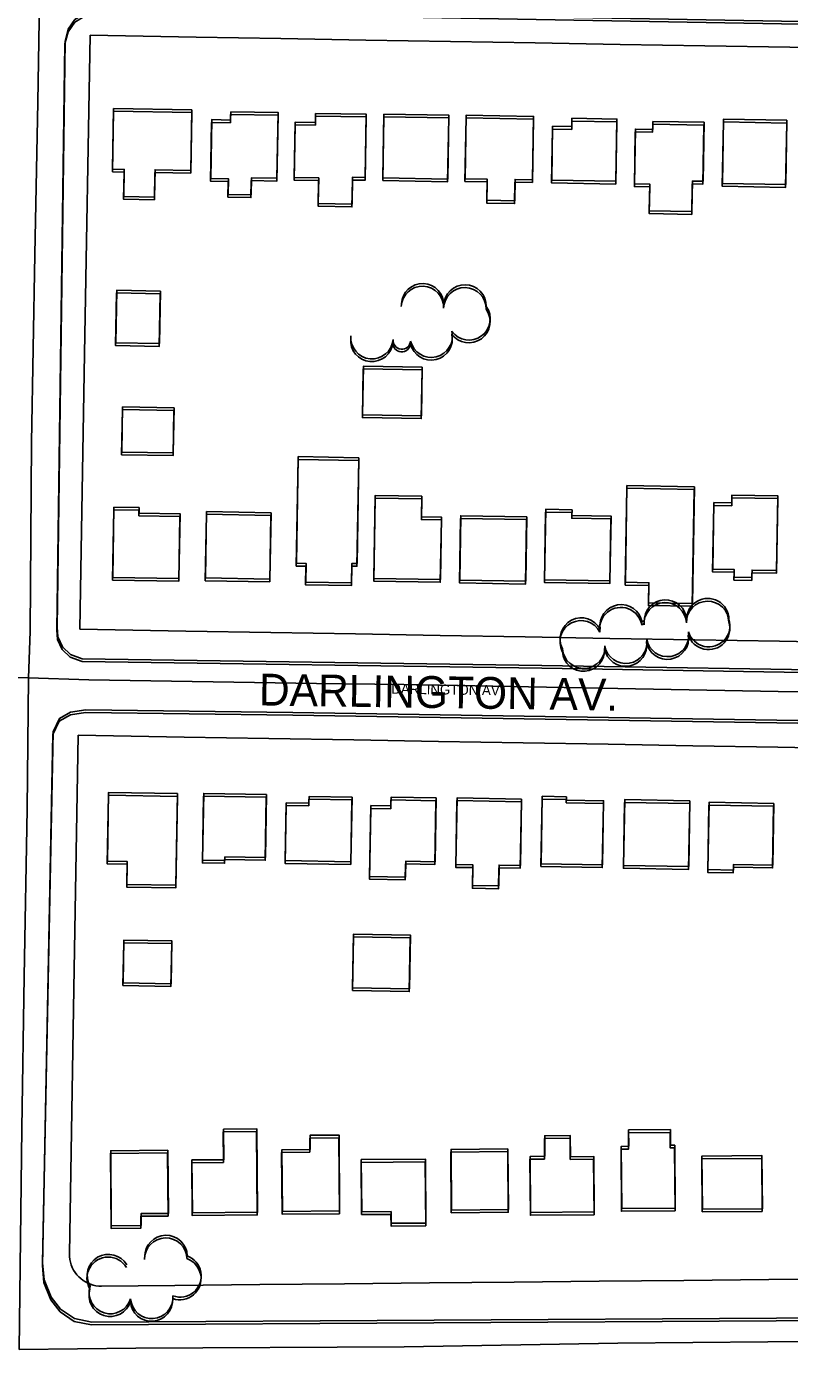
# Model space of a CAD drawing. Extents: x -25029 to 2274964, y -81170 to 687028.
# Drawn here: x 8568 to 8928, y -67376 to -66752 of the extents above; entities that cross this region are included whole.
import ezdxf

# ---------------------------------------------------------------- set-up
doc = ezdxf.new("R2010")
doc.units = 0
for name, color, linetype in [('81911BEA - RW_X_Fee_RW', 7, 'Continuous'), ('BLDG', 7, 'Continuous'), ('GE_X_CL_2000', 7, 'Continuous'), ('ROAD', 7, 'Continuous'), ('ROAD-NAME', 7, 'Continuous'), ('TREES', 7, 'Continuous')]:
    doc.layers.add(name, color=color, linetype=linetype)

msp = doc.modelspace()

# ---------------------------------------------------------------- linework, layer by layer
at = {"layer": '81911BEA - RW_X_Fee_RW'}
for p in [(8592.61, -67085.81), (8588.57, -67330.41)]:
    msp.add_line(p, (8590.63, -67205.4), dxfattribs=at)
for points in [[(8598.27, -66755.68), (8595.7, -66905.84), (8593.47, -67035.82)], [(8598.27, -66755.68), (8648.27, -66756.53), (8688.26, -66757.22), (8728.26, -66757.91), (8768.25, -66758.59), (8808.25, -66759.28), (8848.24, -66759.96), (8888.24, -66760.65), (8928.23, -66761.34), (8968.23, -66762.02), (9008.22, -66762.71), (9048.22, -66763.39), (9088.21, -66764.08), (9128.21, -66764.77)], [(9123.4, -67044.91), (9083.41, -67044.22), (9043.41, -67043.54), (9003.42, -67042.85), (8963.42, -67042.16), (8923.43, -67041.48), (8883.43, -67040.79), (8843.44, -67040.11), (8803.44, -67039.42), (8763.45, -67038.74), (8723.45, -67038.05), (8683.46, -67037.36), (8643.46, -67036.68), (8593.47, -67035.82)], [(9122.55, -67094.91), (9082.55, -67094.22), (9042.56, -67093.53), (9002.56, -67092.84), (8962.57, -67092.16), (8922.57, -67091.47), (8882.58, -67090.79), (8842.58, -67090.1), (8802.59, -67089.41), (8762.59, -67088.73), (8722.6, -67088.04), (8682.6, -67087.36), (8642.61, -67086.67), (8592.61, -67085.81)], [(8588.57, -67330.41), (8588.61, -67331.74), (8588.76, -67333.06), (8589.03, -67334.37), (8589.42, -67335.64), (8589.91, -67336.87), (8590.52, -67338.06), (8591.22, -67339.19), (8592.03, -67340.25), (8592.92, -67341.23), (8593.9, -67342.13), (8594.96, -67342.95), (8596.08, -67343.66), (8597.26, -67344.27), (8598.49, -67344.78), (8599.76, -67345.17), (8601.06, -67345.45), (8602.39, -67345.62), (8603.72, -67345.66)], [(8603.72, -67345.66), (8638.31, -67345.32), (8678.31, -67344.93), (8718.31, -67344.54), (8758.3, -67344.14), (8798.3, -67343.75), (8838.3, -67343.36), (8878.3, -67342.96), (8918.3, -67342.57), (8958.3, -67342.18), (8998.3, -67341.78), (9038.3, -67341.39), (9078.3, -67341), (9118.3, -67340.61)]]:
    msp.add_lwpolyline(points, dxfattribs=at)
at = {"layer": 'BLDG'}
for points in [[(8608.88, -66820.1), (8614.34, -66820.2), (8614.12, -66833.01), (8628.66, -66833.26), (8628.88, -66820.39), (8645.74, -66820.68), (8646.23, -66792.13), (8609.37, -66791.5)], [(8608.93, -66818.83), (8614.39, -66818.93), (8614.17, -66831.74), (8628.71, -66831.99), (8628.93, -66819.12), (8645.79, -66819.41), (8646.28, -66790.86), (8609.42, -66790.23)], [(8664.55, -66792.98), (8664.48, -66796.89), (8655.6, -66796.73), (8655.12, -66824.49), (8663.45, -66824.63), (8663.32, -66832), (8674.15, -66832.19), (8674.29, -66824.19), (8686.38, -66824.4), (8686.92, -66793.36)], [(8664.6, -66791.71), (8664.53, -66795.62), (8655.65, -66795.46), (8655.17, -66823.22), (8663.5, -66823.36), (8663.37, -66830.73), (8674.2, -66830.91), (8674.34, -66822.91), (8686.43, -66823.12), (8686.97, -66792.08)], [(8704.67, -66792.48), (8704.59, -66796.76), (8695.04, -66796.59), (8694.59, -66822.75), (8706.12, -66822.95), (8705.91, -66835.03), (8721.82, -66835.31), (8722.04, -66822.65), (8728.02, -66822.76), (8728.54, -66792.89)], [(8736.36, -66822.93), (8766.97, -66823.45), (8767.48, -66793.38), (8736.87, -66792.87)], [(8704.62, -66793.76), (8704.54, -66798.04), (8694.99, -66797.87), (8694.54, -66824.03), (8706.07, -66824.23), (8705.86, -66836.31), (8721.77, -66836.59), (8721.99, -66823.93), (8727.97, -66824.04), (8728.49, -66794.17)], [(8736.31, -66824.21), (8766.92, -66824.74), (8767.43, -66794.67), (8736.82, -66794.15)], [(8775.08, -66824.67), (8785.5, -66824.85), (8785.33, -66834.79), (8798.49, -66835.01), (8798.66, -66824.94), (8806.88, -66825.08), (8807.4, -66795.2), (8775.59, -66794.65)], [(8775.13, -66823.38), (8785.55, -66823.56), (8785.38, -66833.5), (8798.54, -66833.72), (8798.71, -66823.65), (8806.93, -66823.79), (8807.45, -66793.91), (8775.64, -66793.36)], [(8825.42, -66800.03), (8825.49, -66796.11), (8846.71, -66796.47), (8846.2, -66825.84), (8815.92, -66825.32), (8816.36, -66799.87)], [(8825.47, -66798.74), (8825.54, -66794.82), (8846.76, -66795.17), (8846.25, -66824.54), (8815.97, -66824.03), (8816.41, -66798.58)], [(8863.64, -66797.6), (8863.57, -66801.33), (8855.39, -66801.19), (8854.95, -66827), (8862.19, -66827.13), (8861.97, -66839.8), (8882, -66840.14), (8882.25, -66825.75), (8887.28, -66825.83), (8887.76, -66798.02)], [(8863.69, -66796.3), (8863.62, -66800.03), (8855.44, -66799.89), (8855, -66825.7), (8862.24, -66825.83), (8862.02, -66838.5), (8882.05, -66838.84), (8882.3, -66824.45), (8887.33, -66824.53), (8887.81, -66796.72)], [(8926.81, -66797.04), (8926.28, -66827.4), (8896.42, -66826.89), (8896.95, -66796.52)], [(8926.86, -66795.73), (8926.33, -66826.09), (8896.47, -66825.59), (8897, -66795.22)], [(8631.4, -66877.55), (8630.95, -66902.38), (8610.36, -66902.01), (8610.81, -66877.18)], [(8631.46, -66876.28), (8631.01, -66901.11), (8610.42, -66900.74), (8610.87, -66875.91)], [(8754.93, -66912.25), (8754.53, -66935.16), (8726.77, -66934.67), (8727.18, -66911.76)], [(8754.87, -66913.53), (8754.46, -66936.44), (8726.7, -66935.95), (8727.12, -66913.04)], [(8613.19, -66953.51), (8637.45, -66953.94), (8637.83, -66932.67), (8613.57, -66932.23)], [(8613.26, -66952.24), (8637.52, -66952.67), (8637.9, -66931.4), (8613.64, -66930.96)], [(8725.03, -66954.89), (8724.18, -67004.81), (8721.74, -67004.76), (8721.58, -67013.97), (8700, -67013.6), (8700.15, -67004.8), (8695.59, -67004.72), (8696.45, -66954.4)], [(8724.96, -66956.17), (8724.1, -67006.09), (8721.66, -67006.04), (8721.5, -67015.25), (8699.92, -67014.88), (8700.07, -67006.08), (8695.51, -67006), (8696.38, -66955.68)], [(8754.72, -66974.33), (8754.55, -66984.06), (8763.94, -66984.22), (8763.43, -67013.64), (8732.03, -67013.1), (8732.71, -66973.95)], [(8754.79, -66973.05), (8754.62, -66982.78), (8764.01, -66982.93), (8763.51, -67012.35), (8732.11, -67011.82), (8732.78, -66972.67)], [(8883.19, -66969.88), (8882.24, -67025), (8861.59, -67024.64), (8861.76, -67015.16), (8850.63, -67014.97), (8851.41, -66969.33)], [(8883.26, -66968.58), (8882.32, -67023.7), (8861.67, -67023.34), (8861.84, -67013.86), (8850.71, -67013.67), (8851.48, -66968.03)], [(8900.86, -66977.53), (8900.92, -66973.85), (8922.58, -66974.22), (8921.97, -67009.42), (8910.37, -67009.22), (8910.31, -67012.75), (8901.94, -67012.61), (8902, -67008.97), (8891.88, -67008.79), (8892.42, -66977.38)], [(8900.93, -66976.23), (8900.99, -66972.55), (8922.65, -66972.91), (8922.05, -67008.11), (8910.45, -67007.92), (8910.39, -67011.45), (8902.02, -67011.31), (8902.08, -67007.67), (8891.96, -67007.49), (8892.49, -66976.08)], [(8621.35, -66979.73), (8621.3, -66982.27), (8640.65, -66982.6), (8640.12, -67013.15), (8608.91, -67012.61), (8609.49, -66979.52)], [(8621.42, -66978.46), (8621.37, -66981), (8640.72, -66981.33), (8640.2, -67011.88), (8608.99, -67011.34), (8609.56, -66978.25)], [(8683.62, -66980.84), (8683.09, -67012.16), (8652.68, -67011.64), (8653.21, -66980.32)], [(8825.58, -66979.45), (8825.53, -66982.17), (8843.95, -66982.48), (8843.43, -67012.96), (8812.6, -67012.44), (8813.16, -66979.23)], [(8683.55, -66982.12), (8683.01, -67013.44), (8652.6, -67012.91), (8653.14, -66981.59)], [(8804.16, -66984.09), (8803.63, -67014.49), (8772.52, -67013.95), (8773.05, -66983.55)], [(8804.23, -66982.8), (8803.71, -67013.2), (8772.6, -67012.66), (8773.12, -66982.26)], [(8825.51, -66980.74), (8825.46, -66983.46), (8843.88, -66983.78), (8843.35, -67014.26), (8812.52, -67013.73), (8813.09, -66980.52)], [(8639.45, -67114.63), (8638.7, -67157.86), (8615.59, -67157.46), (8615.77, -67146.68), (8606.4, -67146.52), (8606.96, -67114.07)], [(8639.54, -67113.36), (8638.79, -67156.59), (8615.68, -67156.19), (8615.86, -67145.41), (8606.49, -67145.25), (8607.05, -67112.8)], [(8681.39, -67115.04), (8680.87, -67144.78), (8661.76, -67144.45), (8661.73, -67146.22), (8651.29, -67146.04), (8651.83, -67114.53)], [(8681.48, -67113.76), (8680.96, -67143.5), (8661.85, -67143.18), (8661.82, -67144.95), (8651.38, -67144.77), (8651.92, -67113.26)], [(8701.42, -67119.18), (8701.48, -67116), (8721.76, -67116.35), (8721.23, -67146.78), (8690.28, -67146.25), (8690.75, -67119)], [(8701.51, -67117.9), (8701.57, -67114.72), (8721.85, -67115.07), (8721.32, -67145.5), (8690.37, -67144.97), (8690.84, -67117.72)], [(8740.06, -67120.46), (8740.13, -67116.33), (8761.4, -67116.7), (8760.88, -67146.76), (8747.07, -67146.52), (8746.94, -67153.96), (8730.04, -67153.67), (8730.62, -67120.3)], [(8740.15, -67119.18), (8740.22, -67115.05), (8761.49, -67115.41), (8760.97, -67145.47), (8747.16, -67145.24), (8747.03, -67152.68), (8730.13, -67152.39), (8730.71, -67119.02)], [(8801.67, -67117.19), (8801.13, -67148.51), (8791.07, -67148.33), (8790.9, -67158.19), (8778.6, -67157.98), (8778.77, -67148.26), (8770.76, -67148.12), (8771.31, -67116.67)], [(8801.76, -67115.9), (8801.22, -67147.22), (8791.16, -67147.04), (8790.99, -67156.9), (8778.69, -67156.69), (8778.86, -67146.97), (8770.85, -67146.83), (8771.4, -67115.38)], [(8822.85, -67116.11), (8822.82, -67117.68), (8840.37, -67117.98), (8839.85, -67148.22), (8810.87, -67147.72), (8811.42, -67115.91)], [(8822.94, -67114.82), (8822.91, -67116.39), (8840.46, -67116.68), (8839.94, -67146.92), (8810.96, -67146.43), (8811.51, -67114.62)], [(8881.07, -67118.02), (8880.54, -67149.07), (8849.81, -67148.54), (8850.35, -67117.49)], [(8881.16, -67116.72), (8880.63, -67147.77), (8849.9, -67147.24), (8850.44, -67116.19)], [(8920.74, -67117.95), (8920.24, -67147.07), (8901.74, -67146.76), (8901.69, -67149.41), (8889.64, -67149.2), (8890.19, -67117.43)], [(8920.65, -67119.26), (8920.15, -67148.38), (8901.65, -67148.06), (8901.6, -67150.71), (8889.55, -67150.5), (8890.1, -67118.73)], [(8722.11, -67204.94), (8748.92, -67205.42), (8749.38, -67180.07), (8722.56, -67179.59)], [(8613.79, -67203.9), (8636.42, -67204.31), (8636.78, -67184.1), (8614.15, -67183.69)], [(8613.89, -67202.63), (8636.52, -67203.04), (8636.88, -67182.83), (8614.25, -67182.42)], [(8722.01, -67206.22), (8748.82, -67206.7), (8749.28, -67181.35), (8722.46, -67180.87)], [(8661.09, -67272.91), (8661.2, -67287.32), (8646.22, -67287.43), (8646.42, -67312.3), (8677.14, -67312.06), (8676.84, -67272.79)], [(8661.2, -67271.64), (8661.31, -67286.05), (8646.33, -67286.16), (8646.53, -67311.03), (8677.25, -67310.78), (8676.95, -67271.51)], [(8874.14, -67310.12), (8873.91, -67280.49), (8871.9, -67280.5), (8871.85, -67273.15), (8852.14, -67273.3), (8852.2, -67281), (8848.66, -67281.03), (8848.88, -67310.31)], [(8874.25, -67308.82), (8874.02, -67279.19), (8872.01, -67279.2), (8871.96, -67271.85), (8852.25, -67272), (8852.31, -67279.7), (8848.77, -67279.73), (8848.99, -67309.01)], [(8701.98, -67282.49), (8701.93, -67275.8), (8715.57, -67275.69), (8715.84, -67311.49), (8688.86, -67311.7), (8688.64, -67282.6)], [(8702.09, -67281.21), (8702.04, -67274.52), (8715.68, -67274.41), (8715.95, -67310.21), (8688.97, -67310.42), (8688.75, -67281.32)], [(8812.65, -67285.69), (8812.57, -67276.03), (8824.64, -67275.93), (8824.72, -67285.91), (8835.75, -67285.82), (8835.95, -67311.96), (8805.93, -67312.2), (8805.73, -67285.74)], [(8812.76, -67284.4), (8812.68, -67274.74), (8824.75, -67274.64), (8824.83, -67284.62), (8835.86, -67284.53), (8836.06, -67310.67), (8806.04, -67310.91), (8805.84, -67284.45)], [(8634.86, -67282.85), (8635.09, -67312.62), (8622.23, -67312.72), (8622.27, -67318.3), (8608.19, -67318.41), (8607.91, -67283.06)], [(8634.97, -67281.58), (8635.2, -67311.35), (8622.34, -67311.45), (8622.38, -67317.03), (8608.3, -67317.14), (8608.02, -67281.79)], [(8726.39, -67310.64), (8740.27, -67310.53), (8740.31, -67316.03), (8756.69, -67315.9), (8756.45, -67285.75), (8726.2, -67285.99)], [(8795.25, -67282.23), (8795.47, -67310.84), (8768.63, -67311.05), (8768.41, -67282.43)], [(8795.36, -67280.94), (8795.58, -67309.55), (8768.74, -67309.76), (8768.52, -67281.14)], [(8886.91, -67310.65), (8915.21, -67310.43), (8915.02, -67285.39), (8886.72, -67285.61)], [(8887.02, -67309.35), (8915.32, -67309.13), (8915.13, -67284.09), (8886.83, -67284.31)], [(8726.28, -67311.92), (8740.16, -67311.81), (8740.2, -67317.31), (8756.58, -67317.19), (8756.34, -67287.04), (8726.09, -67287.27)]]:
    msp.add_lwpolyline(points, close=True, dxfattribs=at)
at = {"layer": 'GE_X_CL_2000'}
for points in [[(8574.55, -66729.28), (8573.73, -66787.17), (8572.25, -66859.02), (8570.7, -66947.71), (8569.98, -67036.81), (8569.31, -67058.81)], [(7499.87, -67040.78), (7557.59, -67041.66), (7663.88, -67043.57), (7780.52, -67045.9), (7881.24, -67047.39), (8076.87, -67049.97), (8144.91, -67051.44), (8190.11, -67052.01), (8280.3, -67053.37), (8359.35, -67054.88), (8457.8, -67057.08), (8549.02, -67058.23), (8569.31, -67058.81)], [(8569.31, -67058.81), (8568.67, -67120.61), (8567.16, -67199.65), (8566.1, -67271.29), (8564.91, -67375.56)], [(8569.31, -67058.81), (8597.73, -67059.64), (8705.05, -67061.46), (8746.33, -67061.82), (8922.79, -67065.11), (9067.47, -67067.48), (9127.94, -67069.14), (9246.89, -67071.63), (9267.13, -67071.83), (9385.41, -67072.81), (9405.77, -67072.89), (9456.24, -67074.16), (9491.48, -67074.61), (9534.12, -67075.53), (9564.48, -67075.93), (9591.98, -67077.04), (9626.53, -67077.92), (9653.93, -67078.46), (9678.15, -67078.56)], [(8564.91, -67375.56), (8619.83, -67374.99), (8746.43, -67374.21), (8847.18, -67372.51), (8953.26, -67371.65), (9085.81, -67370.68), (9189.02, -67369.41), (9248.09, -67369.15)]]:
    msp.add_lwpolyline(points, dxfattribs=at)
at = {"layer": 'ROAD'}
for points in [[(9557.81, -67065.37), (9125.4, -67057.98), (8811.34, -67052.87), (8594.59, -67049.81), (8589.04, -67047.75), (8585.27, -67044.17), (8583.03, -67039.38), (8582.71, -67034.83), (8586.49, -66758.39), (8587.93, -66752.77), (8591.16, -66748.18), (8596.28, -66745.06), (8603.98, -66743.33), (8977.83, -66749.91), (9374.73, -66755.96)], [(9557.73, -67066.75), (9125.32, -67059.31), (8811.26, -67054.16), (8594.51, -67051.08), (8588.96, -67049.01), (8585.19, -67045.43), (8582.95, -67040.64), (8582.63, -67036.09), (8586.44, -66759.65), (8587.89, -66754.03), (8591.12, -66749.44), (8596.24, -66746.33), (8603.94, -66744.6), (8977.79, -66751.22), (9374.69, -66757.32)], [(9636.94, -67354.43), (8921.93, -67360.74), (8599.1, -67362.63), (8590.99, -67361), (8584.32, -67356.47), (8579.92, -67350.88), (8576.64, -67342.7), (8575.92, -67334.65), (8580.82, -67084.21), (8583.85, -67077.87), (8589.09, -67074.89), (8596.28, -67073.82), (8693.92, -67075.14), (9051.11, -67080.67), (9448.17, -67087.9), (9637.74, -67091.49)], [(9636.82, -67355.82), (8921.81, -67362.05), (8598.98, -67363.9), (8590.87, -67362.26), (8584.2, -67357.73), (8579.8, -67352.14), (8576.52, -67343.96), (8575.8, -67335.91), (8580.74, -67085.47), (8583.77, -67079.13), (8589.01, -67076.15), (8596.2, -67075.09), (8693.84, -67076.42), (9051.03, -67081.99), (9448.08, -67089.27), (9637.65, -67092.88)]]:
    msp.add_lwpolyline(points, dxfattribs=at)
at = {"layer": 'TREES'}
for centre, radius, start, end in [((8755.03, -66884.04), 10, 357.69911, 177.69911), ((8755.1, -66882.75), 10, 357.70611, 177.70611), ((8775.09, -66883.34), 10, 358.90946, 178.90946), ((8775.03, -66884.63), 10, 358.90246, 178.90246), ((8776.93, -66890.7), 10, 215.99219, 35.99219), ((8777, -66889.41), 10, 215.99919, 35.99919), ((8731.16, -66899.59), 10, 174.93786, 354.93786), ((8731.23, -66898.3), 10, 174.94486, 354.94486), ((8745.32, -66899.55), 4.15, 174.94486, 354.94486), ((8759.11, -66898.89), 10, 193.38527, 13.38527), ((8759.18, -66897.6), 10, 193.39227, 13.39227), ((8745.25, -66900.84), 4.15, 174.93786, 354.93786), ((8869.51, -67033.24), 10, 2.91911, 182.91911), ((8869.6, -67031.93), 10, 2.92611, 182.92611), ((8889.5, -67032.59), 10, 0.80579, 180.80579), ((8889.58, -67031.28), 10, 0.81279, 180.81279), ((8848.62, -67035.51), 10, 9.35604, 189.35604), ((8848.7, -67034.21), 10, 9.36304, 189.36304), ((8829.87, -67041.73), 10, 27.38027, 207.38027), ((8829.96, -67040.43), 10, 27.38727, 207.38727), ((8859.01, -67033.81), 0.525, 7.4674, 187.4674), ((8859.09, -67032.51), 0.525, 7.4744, 187.4744), ((8889.96, -67035.43), 10, 197.36055, 17.36055), ((8890.04, -67034.12), 10, 197.36755, 17.36755), ((8850.81, -67043.3), 10, 189.36755, 9.36755), ((8850.9, -67042), 10, 189.37455, 9.37455), ((8870.54, -67040.04), 10, 189.36755, 9.36755), ((8870.63, -67038.74), 10, 189.37455, 9.37455), ((8830.97, -67045.63), 10, 184.03426, 4.03426), ((8831.05, -67044.33), 10, 184.04126, 4.04126), ((8633.98, -67332.89), 10, 1.23351, 181.23351), ((8634.1, -67331.62), 10, 1.24051, 181.24051), ((8606.82, -67341.93), 10, 30.52125, 210.52125), ((8606.94, -67340.66), 10, 30.52825, 210.52825), ((8640.62, -67342.1), 10, 250.38589, 70.38589), ((8640.74, -67340.82), 10, 250.39289, 70.39289), ((8607.76, -67349.97), 10, 162.81937, 342.81937), ((8607.88, -67348.69), 10, 162.82637, 342.82637), ((8627.29, -67352.22), 10, 184.0209, 4.0209), ((8627.41, -67350.94), 10, 184.0279, 4.0279)]:
    msp.add_arc(centre, radius, start, end, dxfattribs=at)

# ---------------------------------------------------------------- texts
at = {"layer": 'ROAD-NAME'}
for height, rotation, p in [(15, 359.15043, (8677.83, -67071.73)), (4.68, 359.15743, (8740.31, -67066.21))]:
    msp.add_text('DARLINGTON AV.', height=height, rotation=rotation, dxfattribs=at).set_placement(p)

doc.saveas('drawing.dxf')
